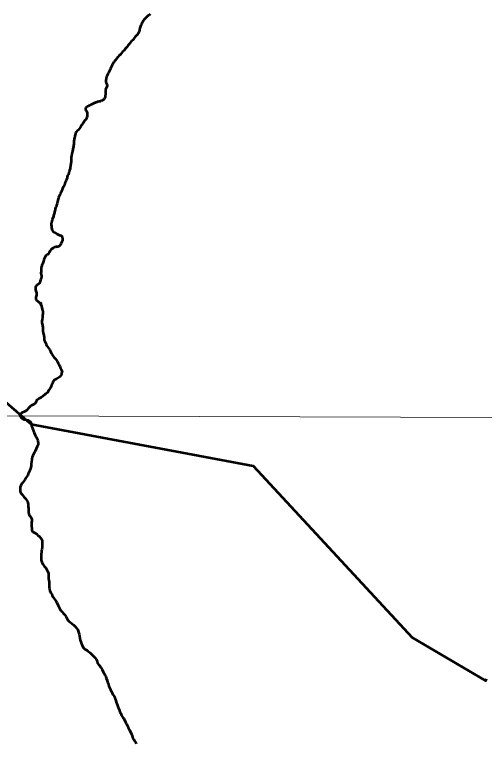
# Model space of a CAD drawing. Extents: x -1643653 to 4543381, y 1624270 to 13878484.
# Drawn here: x 806181 to 807810, y 9015081 to 9017610 of the extents above; entities that cross this region are included whole.
import ezdxf

# ---------------------------------------------------------------- set-up
doc = ezdxf.new("R2010")
doc.units = 0
doc.header["$LTSCALE"] = 200
doc.layers.add('60', color=7, linetype='Continuous', lineweight=13)

msp = doc.modelspace()

# ---------------------------------------------------------------- linework, layer by layer
at = {"layer": '60'}
msp.add_line((798190.5, 9016246.4), (834959.1, 9016114), dxfattribs=at)
at = {"layer": '60', "lineweight": 53}
for points in [[(806651.2, 9017610.9), (806648.2, 9017608.9), (806645.4, 9017606.7), (806642.4, 9017604.9), (806636.7, 9017599.9), (806633.2, 9017596.5), (806630.8, 9017593.3), (806629.3, 9017591), (806626.4, 9017587.4), (806625, 9017585.5), (806623.8, 9017583.5), (806623, 9017581.7), (806622, 9017580), (806620.4, 9017576.7), (806619.8, 9017574.8), (806617.4, 9017569), (806615.2, 9017562.9), (806614.5, 9017557.7), (806613.4, 9017554.4), (806613.1, 9017552.5), (806610.5, 9017545.7), (806609.6, 9017544.1), (806608.9, 9017543.1), (806607, 9017541.2), (806606.5, 9017540.4), (806604.5, 9017538.6), (806603.9, 9017537.6), (806600.9, 9017535.1), (806598.4, 9017532.1), (806595.6, 9017528.3), (806593.3, 9017524.5), (806590.9, 9017521.3), (806587.9, 9017518.2), (806585.4, 9017516), (806580.7, 9017510.2), (806577.6, 9017506.7), (806575.1, 9017503.1), (806572.1, 9017499.7), (806569.5, 9017496.3), (806566.5, 9017493.3), (806564.6, 9017490.9), (806561.7, 9017486.6), (806560.3, 9017485), (806555.1, 9017480.3), (806546.5, 9017470.3), (806544.8, 9017468.5), (806542.8, 9017466.9), (806539.1, 9017462.4), (806533.1, 9017454.8), (806530.5, 9017451.6), (806528.8, 9017450), (806526.8, 9017447.2), (806525.4, 9017445), (806521.3, 9017439.1), (806520.1, 9017437.2), (806519, 9017435), (806517.5, 9017431.5), (806515.5, 9017427.7), (806513.7, 9017422.9), (806511.8, 9017419.6), (806511, 9017417.2), (806509.5, 9017414.4), (806509.1, 9017412.7), (806507.1, 9017409.4), (806506.4, 9017407.6), (806504.6, 9017404.3), (806503.8, 9017402.4), (806500.8, 9017395.8), (806500, 9017393.5), (806498.7, 9017388.8), (806498.1, 9017387), (806497, 9017382), (806497, 9017382), (806496.9, 9017380.4), (806497.4, 9017376.9), (806497.4, 9017375)], [(806497.4, 9017375), (806497.9, 9017373.1), (806499, 9017370), (806500.5, 9017366.5), (806501.5, 9017364.7), (806502.1, 9017360.8), (806499.1, 9017356.1), (806496.5, 9017349.6), (806495.9, 9017347.6), (806495.7, 9017345.7), (806495.7, 9017340.7), (806496.6, 9017333.2), (806494.7, 9017326.3), (806494.8, 9017321.7), (806494.1, 9017320.2), (806492.8, 9017318.3), (806490, 9017315.4), (806488.1, 9017313.8), (806485.9, 9017311.8), (806482.6, 9017309.8), (806480.9, 9017309.4), (806479.1, 9017309.2), (806475.9, 9017307.9), (806474.2, 9017307.5), (806468.9, 9017306.6), (806465.6, 9017305.7), (806462.1, 9017304.5), (806460.3, 9017303.6), (806458.6, 9017303), (806451.8, 9017299.8), (806445.3, 9017296.3), (806441.5, 9017294), (806438.3, 9017292.6), (806436.7, 9017291.6), (806433.4, 9017290.3), (806429, 9017287.5), (806427.9, 9017286.3), (806426.9, 9017284.8), (806426.4, 9017283.6), (806426.3, 9017282.6), (806426.9, 9017281.8), (806427.3, 9017280.1), (806427.9, 9017278.4), (806428.7, 9017276.8), (806429.8, 9017275.1), (806432, 9017269.8), (806432.8, 9017266.1), (806432.9, 9017262.9), (806432.5, 9017257.8), (806432.1, 9017256), (806431.4, 9017254.1), (806430.6, 9017250.8), (806429.8, 9017249), (806428.6, 9017246.8), (806426.2, 9017243.9), (806424.2, 9017242.3), (806422.6, 9017240.3), (806419.4, 9017235.5), (806418.3, 9017233.4), (806415.9, 9017230.1), (806413.7, 9017226.7), (806409.5, 9017218.9), (806405.3, 9017213.6), (806400.9, 9017209), (806397.8, 9017206.4), (806394.2, 9017201.9), (806392.5, 9017199.2), (806391.5, 9017195.6), (806390.1, 9017189.1), (806390, 9017187.1), (806388.8, 9017182.2), (806387.6, 9017178.8), (806386.9, 9017175.3), (806386.5, 9017171.9), (806386.7, 9017166.6), (806386.7, 9017163.4), (806386, 9017159.9), (806385.7, 9017156.4), (806384.8, 9017151.5), (806384.4, 9017148), (806381.2, 9017135.8), (806380.2, 9017130.7), (806379.9, 9017127.3), (806378.6, 9017118.9), (806377.5, 9017115.6), (806377, 9017113.6), (806376.8, 9017112), (806377, 9017108.3), (806377.4, 9017105), (806377.1, 9017100), (806375.3, 9017084.7), (806373.9, 9017077.8), (806373.2, 9017076), (806371.4, 9017069.7), (806369.9, 9017065.5), (806369.5, 9017063.9), (806369.1, 9017060.6), (806367.6, 9017055.6), (806367.6, 9017055.6), (806364.8, 9017050.9), (806364, 9017048.8)], [(806364, 9017048.8), (806363.2, 9017047.1), (806362.7, 9017043.6), (806361.6, 9017040.3), (806359.4, 9017035.1), (806357.3, 9017029.7), (806356.5, 9017028), (806353.6, 9017019.3), (806352, 9017015.8), (806350.6, 9017012.5), (806347.3, 9017005.7), (806342.4, 9016993.9), (806341.1, 9016992), (806340.1, 9016990.1), (806339.4, 9016988.4), (806338.4, 9016986.6), (806337.8, 9016984.8), (806335.1, 9016979.8), (806333.1, 9016974.8), (806330.8, 9016964.4), (806329.8, 9016961), (806328.4, 9016954.1), (806326.6, 9016948.9), (806325.8, 9016947.2), (806324.8, 9016943.8), (806324.1, 9016942.1), (806323.2, 9016938.9), (806322, 9016935.4), (806321.7, 9016933.5), (806321.1, 9016931.7), (806320.4, 9016928.4), (806319.3, 9016925.1), (806318.8, 9016922.6), (806318, 9016919.9), (806317.9, 9016918), (806316, 9016913), (806315.8, 9016911.2), (806315.3, 9016909.5), (806311.6, 9016899.2), (806310.9, 9016897.6), (806310.6, 9016895.8), (806310, 9016894.1), (806309.7, 9016892.3), (806308.9, 9016888.9), (806308.1, 9016882.2), (806308.2, 9016880.4), (806308.1, 9016878.7), (806308.6, 9016875.4), (806308.8, 9016871.9), (806309.1, 9016870.1), (806309.5, 9016866.4), (806309.8, 9016865), (806310.2, 9016863.4), (806311.1, 9016861.5), (806313.8, 9016857.7), (806315.8, 9016856), (806319.1, 9016853.7), (806327.2, 9016849.3), (806329.1, 9016848), (806336.4, 9016844.8), (806341.5, 9016843), (806343.4, 9016841.9), (806344.3, 9016840.4), (806345.8, 9016836.8), (806346.4, 9016835), (806346.6, 9016833.3), (806347.3, 9016829.8), (806347.3, 9016828.9), (806347.1, 9016828), (806347, 9016826.4), (806345.6, 9016823.1), (806344.6, 9016821.3), (806344, 9016819.5), (806341.7, 9016814.1), (806339.7, 9016811), (806338.5, 9016809.3), (806335.6, 9016806.3), (806333.4, 9016805), (806330.5, 9016804), (806326.9, 9016803.5), (806325.2, 9016803.5), (806322.9, 9016803.3), (806321.8, 9016802.8), (806320.1, 9016802.3), (806318.3, 9016801.4), (806314.7, 9016798.9), (806310.2, 9016796.5), (806309.2, 9016795.8), (806306.8, 9016793.2), (806304.4, 9016789.8), (806300.8, 9016783.7), (806299.8, 9016782.9), (806299.2, 9016781.7), (806297.4, 9016779), (806294.8, 9016776.8), (806291.1, 9016774.7), (806289.6, 9016773.4), (806288.2, 9016771.7), (806286, 9016767.3), (806286, 9016767.3), (806282.8, 9016759.8)], [(806282.8, 9016759.8), (806282.2, 9016757.9), (806281.5, 9016755.9), (806281.2, 9016754), (806280.2, 9016750.2), (806277.9, 9016744.3), (806277, 9016742.4), (806275.7, 9016740.4), (806275.1, 9016738.3), (806274.4, 9016734.7), (806273.6, 9016732.6), (806273, 9016728.7), (806273, 9016727), (806273.6, 9016722.9), (806273.5, 9016718.8), (806272.4, 9016713), (806272.3, 9016711), (806272.6, 9016710.1), (806273.1, 9016707), (806274, 9016704.7), (806274, 9016702.6), (806274.3, 9016700.5), (806274.1, 9016697.6), (806273.8, 9016697.1), (806273.5, 9016696.1), (806271.8, 9016692.2), (806271, 9016689.7), (806269.9, 9016685.7), (806269.5, 9016683.3), (806268.9, 9016681.1), (806268.2, 9016679.1), (806267.7, 9016678.1), (806265.1, 9016676), (806260, 9016672.4), (806257.6, 9016671), (806257.3, 9016670.5), (806257.2, 9016669.6), (806255.6, 9016668), (806254.4, 9016665.9), (806253.4, 9016664), (806253, 9016661.9), (806253.1, 9016659.8), (806252.9, 9016657.6), (806253.3, 9016655.2), (806254.1, 9016651.6), (806254.8, 9016649.7), (806255.8, 9016647.6), (806257, 9016644), (806257.4, 9016642.1), (806256.6, 9016635.8), (806255.7, 9016633.3), (806254.7, 9016629.4), (806254.4, 9016627.2), (806254.4, 9016626.3), (806255, 9016623.2), (806255.8, 9016620.7), (806255.9, 9016620.5), (806257.3, 9016619.4), (806261.1, 9016615.3), (806263.8, 9016612.7), (806267.7, 9016608.7), (806268.1, 9016608.7), (806271.6, 9016609.9), (806271.9, 9016609.9), (806272, 9016601.4), (806272.1, 9016601.2), (806272.6, 9016601), (806275.3, 9016593.4), (806276.2, 9016587.3), (806277.8, 9016583.5), (806278.4, 9016581.6), (806278.5, 9016579.6), (806279, 9016575.8), (806278.9, 9016572.2), (806277.9, 9016564.2), (806277.8, 9016560.3), (806276.2, 9016551.2), (806275.6, 9016546.9), (806275.7, 9016543), (806275.6, 9016541.1), (806277.3, 9016531.3), (806278, 9016528.9), (806278.7, 9016524.9), (806278.9, 9016518.5), (806278.8, 9016509.8), (806279.4, 9016505.6), (806281.1, 9016501.4), (806282.3, 9016497.2), (806282.2, 9016495), (806282.9, 9016490.7), (806283, 9016486.5), (806283.3, 9016484.3), (806283.2, 9016482.2), (806283.5, 9016480.1), (806283.9, 9016479.5), (806284.2, 9016478.6), (806284.6, 9016478.4), (806284.7, 9016478), (806285, 9016477.7), (806285.2, 9016477), (806285.2, 9016477)], [(806285.2, 9016477), (806285.7, 9016476.7), (806286, 9016475.7), (806287.3, 9016473.5), (806288.3, 9016471.5), (806289.3, 9016469), (806290.3, 9016464.9), (806291.1, 9016462.9), (806292.2, 9016460.7), (806296.1, 9016455.3), (806299.9, 9016450.8), (806302.9, 9016446.4), (806304, 9016444.5), (806304.7, 9016442.8), (806306.2, 9016438.8), (806307.6, 9016435.7), (806308.7, 9016434.5), (806308.9, 9016433.7), (806309.4, 9016432.9), (806310.4, 9016431), (806317.3, 9016421.6), (806319.8, 9016418.8), (806323, 9016414.9), (806328.3, 9016406.8), (806330.4, 9016403), (806332.2, 9016399.1), (806334.7, 9016395.3), (806337.7, 9016389.5), (806338.4, 9016387.5), (806339.2, 9016385.6), (806340.3, 9016382.1), (806341.8, 9016377.9), (806345.7, 9016372.7), (806343.3, 9016365.8), (806343.4, 9016360.6), (806338, 9016353.1), (806327.2, 9016346.3), (806326.7, 9016345.6), (806326, 9016345.1), (806324.3, 9016344.6), (806322.7, 9016344), (806322, 9016343.6), (806320.5, 9016343), (806318.9, 9016342), (806316.9, 9016340), (806315.1, 9016337.3), (806315, 9016336.9), (806314.5, 9016336.6), (806313.2, 9016334.2), (806312.1, 9016330.7), (806310.4, 9016327.5), (806310.2, 9016326.4), (806309.6, 9016325.5), (806309.1, 9016324.3), (806308.7, 9016322.8), (806308.2, 9016321.7), (806308, 9016320.5), (806307.4, 9016318.8), (806305.9, 9016315.6), (806305.2, 9016314.5), (806304.7, 9016313.4), (806302.2, 9016310), (806299.2, 9016307), (806297.9, 9016305.2), (806297, 9016303), (806297.3, 9016301.2), (806294.8, 9016298.3), (806293.9, 9016297.7), (806293.6, 9016297.3), (806289.1, 9016294.2), (806287.2, 9016292.5), (806285.3, 9016291.2), (806278.1, 9016284.8), (806273, 9016280.8), (806271.3, 9016279.7), (806265.6, 9016277.5), (806260.1, 9016273.7), (806258.6, 9016272.6), (806257.2, 9016271.2), (806256.1, 9016269.8), (806255.4, 9016267.6), (806254.9, 9016265.3), (806254, 9016263.3), (806252.5, 9016261.5), (806250.7, 9016259.8), (806244.2, 9016255.4), (806240.1, 9016253.3), (806235.9, 9016250.8), (806234.5, 9016249.5), (806231.3, 9016246.4), (806228, 9016242.8), (806224.3, 9016238.2), (806222.4, 9016236.2), (806220.4, 9016234.5), (806218.6, 9016233.7), (806213.8, 9016232.1), (806207.8, 9016229.1), (806205.7, 9016227.7), (806202.2, 9016225.1), (806200.5, 9016223.1), (806198.8, 9016217.7)], [(806198.8, 9016217.7), (806204.1, 9016211.1), (806213.5, 9016204.7), (806227.3, 9016202.2), (806236.1, 9016197.4), (806238, 9016189.7), (806239.7, 9016182.7), (806242.9, 9016174.1), (806245.2, 9016169.6), (806246.6, 9016163.9), (806248.4, 9016158.6), (806251.8, 9016151.1), (806255.8, 9016144.6), (806257.9, 9016140.2)], [(806238.2, 9016188.8), (807008.5, 9016044.7), (807559.1, 9015448.6), (807814.8, 9015298), (807817.2, 9015305.1)], [(806257.9, 9016140.2), (806260, 9016135.5), (806261, 9016130.9), (806262.6, 9016123.2), (806262.1, 9016118), (806259, 9016110.8), (806255.4, 9016103.5), (806252.6, 9016095.5), (806250.1, 9016091.1), (806246.3, 9016085.1), (806244.2, 9016080.6), (806242.2, 9016074.8), (806240.4, 9016067.3), (806239.6, 9016058.1), (806238.8, 9016050.6), (806238.6, 9016043.2)], [(806238.6, 9016043.2), (806236.5, 9016035.3), (806233.5, 9016029.1), (806231.5, 9016023.4), (806228.4, 9016016.6), (806226.4, 9016011.9), (806223.9, 9016007.1), (806218.6, 9015999.7), (806216.1, 9015995.4), (806213, 9015991.4), (806210, 9015986.9), (806206.5, 9015982.7), (806202.7, 9015976), (806200.2, 9015970.7), (806199.9, 9015963), (806199.9, 9015955.2), (806202.1, 9015949.2), (806206.6, 9015944.4), (806213, 9015937.1), (806218.2, 9015930.4), (806223.2, 9015924.1), (806225.8, 9015919.9)], [(806225.8, 9015919.9), (806228.2, 9015911.6), (806228.4, 9015902.5), (806228.8, 9015896), (806229.6, 9015889), (806229.5, 9015881.8), (806231.7, 9015873), (806235.5, 9015869), (806238.2, 9015863.5), (806240.2, 9015859), (806240.4, 9015853.7), (806240.1, 9015847.2), (806239.8, 9015839.9), (806239.8, 9015834.9), (806240.3, 9015828.2), (806241, 9015821.4), (806244.5, 9015815.4), (806251.4, 9015811.8)], [(806251.4, 9015811.8), (806257, 9015807.8), (806262, 9015802.8), (806267, 9015799.4), (806270, 9015795.9), (806272.6, 9015792), (806276.1, 9015785.5), (806276.6, 9015778.7), (806277, 9015772.2), (806277, 9015765.9), (806276.2, 9015760.4), (806275.2, 9015754.4), (806274.4, 9015749.4), (806273.9, 9015744.4), (806273.1, 9015737.4), (806272.8, 9015731.9), (806272.8, 9015724.2), (806273.5, 9015716.4), (806275.7, 9015710.4), (806279, 9015703.1), (806283.7, 9015695.6), (806288.9, 9015689.8), (806289.8, 9015688.2)], [(806289.8, 9015688.2), (806293.6, 9015681.6), (806297.3, 9015675.8), (806298.1, 9015669.5), (806298.5, 9015661), (806298.7, 9015654), (806299.5, 9015647), (806300.2, 9015641.7), (806300.4, 9015635.2), (806300.9, 9015630), (806301.3, 9015623.5), (806301.8, 9015617.5), (806303.5, 9015610.9), (806306.5, 9015604.2), (806309.7, 9015598.7), (806311.7, 9015594.1), (806315.2, 9015588.6), (806319.4, 9015581.8), (806323.6, 9015575.8), (806327.3, 9015570.3), (806331.1, 9015562.5), (806334.5, 9015555.5), (806338, 9015548.7), (806341.5, 9015542.7), (806345.5, 9015537.7), (806349.2, 9015532.9), (806354.7, 9015527.4), (806360.1, 9015520.3), (806363.6, 9015513.6), (806366.6, 9015507.8), (806369.2, 9015505.6), (806374.1, 9015502.2), (806374.1, 9015502.2), (806384.9, 9015492.9), (806391.3, 9015487), (806395.7, 9015481.6), (806400.6, 9015475.2), (806402.1, 9015466.9), (806405, 9015460.1), (806406, 9015453.2), (806407.5, 9015446.3), (806408.8, 9015439), (806410.3, 9015434), (806412.7, 9015426.2), (806414.7, 9015421.7), (806418.7, 9015414.5), (806424.6, 9015408.2), (806431.1, 9015405.1), (806435.1, 9015401.8), (806441.6, 9015396.6), (806448.6, 9015389.5), (806453.8, 9015384.7), (806460, 9015378), (806463.3, 9015373.9), (806467.2, 9015366.9), (806468.9, 9015359.9), (806472.2, 9015354.6), (806476, 9015350.5), (806480.3, 9015344.7), (806484.7, 9015337.2), (806488.4, 9015329.8), (806491.5, 9015323.9), (806494.3, 9015318.4), (806496.7, 9015313.1), (806498.9, 9015307.6), (806502, 9015299.2), (806503.5, 9015294), (806506.3, 9015287.2), (806507.8, 9015279.9), (806511.1, 9015273.1), (806513.5, 9015267.1), (806517, 9015261.2), (806519, 9015255.1), (806522.6, 9015250.3), (806525.7, 9015244.8), (806529.3, 9015235.6), (806531.5, 9015229.8), (806532.9, 9015224.5), (806535.1, 9015218.9), (806537.6, 9015213.1), (806539.6, 9015206.4), (806543.5, 9015199.2), (806546.2, 9015191.4), (806548.8, 9015185.3), (806551.1, 9015178.3), (806555.9, 9015171.3), (806559.1, 9015167.5), (806565.3, 9015155), (806568.5, 9015148.7), (806572, 9015142.2), (806574.7, 9015136.7), (806578.9, 9015128.9), (806586.6, 9015113.3), (806588.1, 9015108.1), (806589.8, 9015102.6), (806594.5, 9015095.3), (806597, 9015090), (806600.5, 9015085.7), (806602.2, 9015079.5)]]:
    msp.add_lwpolyline(points, dxfattribs=at)
at = {"layer": '60', "lineweight": 35}
msp.add_lwpolyline([(806238.2, 9016188.8), (807008.5, 9016044.7), (807559.1, 9015448.6), (807804.4, 9015304.2)], dxfattribs=at)
at = {"layer": '60'}
msp.add_lwpolyline([(806238.2, 9016188.8), (807008.5, 9016044.7), (807559.1, 9015448.6), (807814.8, 9015298)], dxfattribs=at)
at = {"layer": '60', "lineweight": 25}
msp.add_spline([(814781, 9009175.5), (814787.2, 9009173.4), (814796.9, 9009173.4), (814799.4, 9009172.4), (814805.1, 9009174.5), (814805.6, 9009176.5), (814811.7, 9009179.5), (814811.7, 9009179.5), (814801.5, 9009181), (814790.7, 9009181.5), (814784.1, 9009183.1), (814777.4, 9009185.1), (814778.4, 9009175.5)], degree=3, dxfattribs=at)
at = {"layer": '60', "lineweight": 53}
for points in [[(809276.4, 9017351.8), (809274, 9017355.6), (809214.5, 9017430.9), (809171.5, 9017474.3), (809108.1, 9017533.1), (808997.6, 9017581.9), (808908.6, 9017611.5), (808841.2, 9017630.8), (808777.7, 9017651.4), (808681, 9017674.7), (808590.7, 9017682.7), (808477.3, 9017688.3), (808421.2, 9017674.5), (808305.3, 9017659.8), (808208.6, 9017674.1), (808136.1, 9017702.4), (808068.9, 9017744.7), (808042.2, 9017765.1), (807995.5, 9017823.8), (807979.3, 9017890), (807963.1, 9017963.8), (807940.6, 9018026.2), (807890.1, 9018114.2), (807870, 9018149.9), (807828.3, 9018212.3), (807799.3, 9018268.4), (807770.5, 9018346.1), (807708.5, 9018418.8), (807692, 9018425.3), (807618.6, 9018508.2), (807555.3, 9018573.4), (807493.2, 9018633.4), (807419.8, 9018706.2), (807351.2, 9018744.6), (807257.3, 9018799.7)], [(803484.7, 9016652.3), (803577.3, 9016656.8), (803731.5, 9016679), (803896.1, 9016727.9), (804054.3, 9016780.7), (804277.5, 9016859.2), (804463.3, 9016913.9), (804794, 9016940), (805029.9, 9016932.6), (805258.3, 9016887.8), (805427.6, 9016824.6), (805588.1, 9016742.6), (805717.8, 9016657.1), (805829.8, 9016554.6), (805996.6, 9016393.8), (806131.1, 9016281.3), (806238.2, 9016188.8)]]:
    msp.add_spline(points, degree=3, dxfattribs=at)
at = {"layer": '60'}
for points in [[(807257.3, 9018799.7), (807351.2, 9018744.6), (807419.8, 9018706.2), (807493.2, 9018633.4), (807555.3, 9018573.4), (807618.6, 9018508.2), (807692, 9018425.3), (807708.5, 9018418.8), (807770.5, 9018346.1), (807799.3, 9018268.4), (807828.3, 9018212.3), (807870, 9018149.9), (807890.1, 9018114.2), (807940.6, 9018026.2), (807963.1, 9017963.8), (807979.3, 9017890), (807995.5, 9017823.8), (808042.2, 9017765.1), (808068.9, 9017744.7), (808136.1, 9017702.4), (808208.6, 9017674.1), (808305.3, 9017659.8), (808421.2, 9017674.5), (808477.3, 9017688.3), (808590.7, 9017682.7), (808681, 9017674.7), (808777.7, 9017651.4), (808841.2, 9017630.8), (808908.6, 9017611.5), (808997.6, 9017581.9), (809108.1, 9017533.1), (809171.5, 9017474.3), (809214.5, 9017430.9), (809274, 9017355.6), (809276.4, 9017351.8)], [(807257.3, 9018799.7), (807351.2, 9018744.6), (807419.8, 9018706.2), (807493.2, 9018633.4), (807555.3, 9018573.4), (807618.6, 9018508.2), (807692, 9018425.3), (807708.5, 9018418.8), (807770.5, 9018346.1), (807799.3, 9018268.4), (807828.3, 9018212.3), (807870, 9018149.9), (807890.1, 9018114.2), (807940.6, 9018026.2), (807963.1, 9017963.8), (807979.3, 9017890), (807995.5, 9017823.8), (808042.2, 9017765.1), (808068.9, 9017744.7), (808136.1, 9017702.4), (808208.6, 9017674.1), (808305.3, 9017659.8), (808421.2, 9017674.5), (808477.3, 9017688.3), (808590.7, 9017682.7), (808681, 9017674.7), (808777.7, 9017651.4), (808841.2, 9017630.8), (808908.6, 9017611.5), (808997.6, 9017581.9), (809108.1, 9017533.1), (809171.5, 9017474.3), (809214.5, 9017430.9), (809274, 9017355.6), (809276.4, 9017351.8)], [(803484.7, 9016652.3), (803577.3, 9016656.8), (803731.5, 9016679), (803896.1, 9016727.9), (804054.3, 9016780.7), (804277.5, 9016859.2), (804463.3, 9016913.9), (804794, 9016940), (805029.9, 9016932.6), (805258.3, 9016887.8), (805427.6, 9016824.6), (805588.1, 9016742.6), (805717.8, 9016657.1), (805829.8, 9016554.6), (805996.6, 9016393.8), (806131.1, 9016281.3), (806238.2, 9016188.8)]]:
    msp.add_spline(points, degree=3, dxfattribs=at)
at = {"layer": '60', "lineweight": 35}
msp.add_spline([(803484.7, 9016652.3), (803577.3, 9016656.8), (803731.5, 9016679), (803896.1, 9016727.9), (804054.3, 9016780.7), (804277.5, 9016859.2), (804463.3, 9016913.9), (804794, 9016940), (805029.9, 9016932.6), (805258.3, 9016887.8), (805427.6, 9016824.6), (805588.1, 9016742.6), (805717.8, 9016657.1), (805829.8, 9016554.6), (805996.6, 9016393.8), (806131.1, 9016281.3), (806238.2, 9016188.8)], degree=3, dxfattribs=at)

doc.saveas('drawing.dxf')
